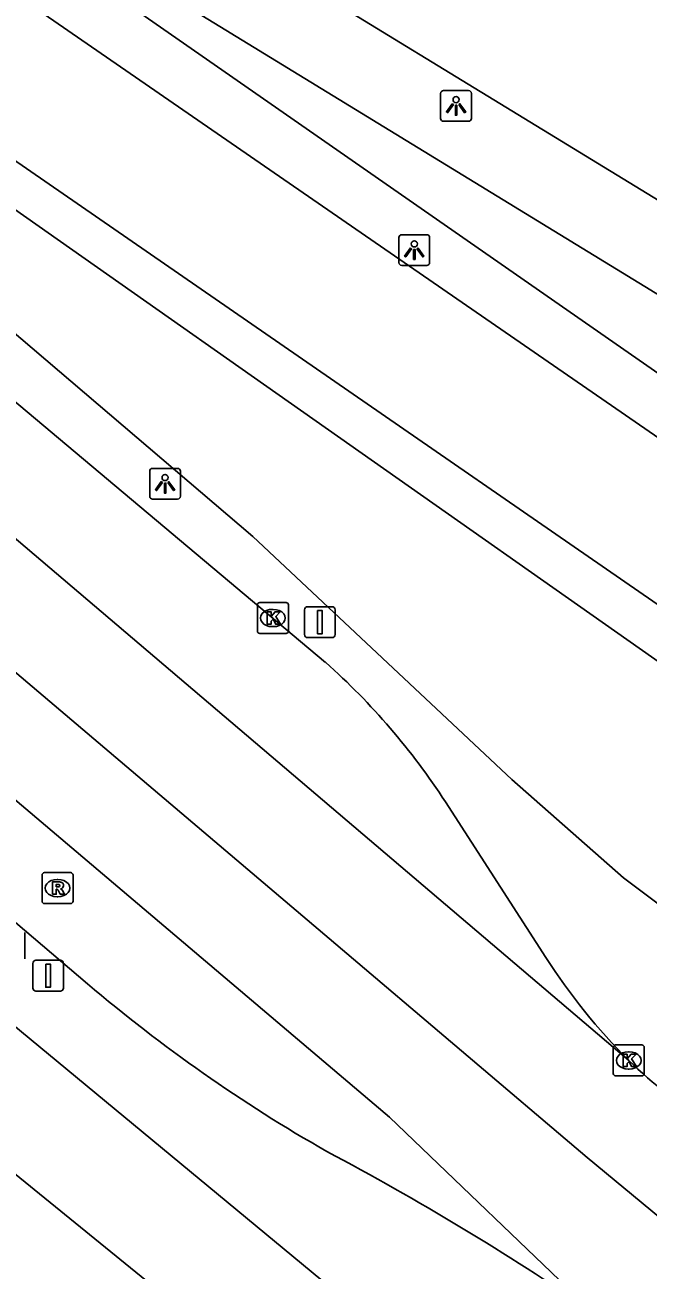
# Model space of a CAD drawing. Extents: x 156414 to 157775, y 382335 to 383765.
# Drawn here: x 157119.39 to 157139.55, y 382771.6 to 382811.9 of the extents above; entities that cross this region are included whole.
import ezdxf

# ---------------------------------------------------------------- set-up
doc = ezdxf.new("R2010")
doc.units = 0
for name, color, linetype in [('IMGEO_Berm_groen', 7, 'Continuous'), ('IMGEO_Fietspad_gesloten', 7, 'Continuous'), ('IMGEO_Kolk', 7, 'Continuous'), ('IMGEO_Lichtpunt', 7, 'Continuous'), ('IMGEO_OVBaan_gesloten', 7, 'Continuous'), ('IMGEO_Rijbaan_regionaal_gesloten', 7, 'Continuous'), ('IMGEO_Rioolput', 7, 'Continuous'), ('IMGEO_Verkeersbordpaal', 7, 'Continuous')]:
    doc.layers.add(name, color=color, linetype=linetype)

msp = doc.modelspace()

# ---------------------------------------------------------------- linework, layer by layer
at = {"layer": 'IMGEO_Berm_groen'}
for points in [[(157200.797, 382758.291), (157188.472, 382766.797), (157111.865, 382820.126), (157112.657, 382819.828), (157139.446, 382803.43), (157142.226, 382801.729), (157172.766, 382783.041), (157187.341, 382773.584), (157191.607, 382771.476)], [(157202.182, 382740.143), (157195.967, 382743.511), (157190.576, 382747.176), (157175.289, 382758.071), (157168.182, 382761.889), (157161.99, 382766.831), (157138.76, 382784.294), (157135.145, 382787.474), (157126.764, 382795.344), (157100.783, 382817.534), (157100.618, 382818.9), (157149.419, 382784.584), (157190.977, 382755.88), (157197.321, 382751.695)]]:
    msp.add_lwpolyline(points, dxfattribs=at)
at = {"layer": 'IMGEO_Fietspad_gesloten'}
for points in [[(157101.871, 382824.86), (157110.281, 382818.997), (157114.554, 382816.017), (157187.661, 382765.564), (157195.603, 382759.75), (157200.169, 382756.9)], [(157197.516, 382753.356), (157185.285, 382761.746), (157111.827, 382812.504), (157100.03, 382821.64)]]:
    msp.add_lwpolyline(points, dxfattribs=at)
at = {"layer": 'IMGEO_Kolk'}
for p, q in [((157126.914, 382792.276), (157126.914, 382793.128)), ((157126.989, 382793.202), (157127.841, 382793.202)), ((157127.402, 382792.982), (157127.427, 382792.982)), ((157127.915, 382793.128), (157127.915, 382792.276)), ((157127.841, 382792.202), (157126.989, 382792.202)), ((157127.425, 382792.422), (157127.4, 382792.422)), ((157138.427, 382777.956), (157138.427, 382778.808)), ((157138.502, 382778.882), (157139.354, 382778.882)), ((157139.428, 382778.808), (157139.428, 382777.956)), ((157138.915, 382778.662), (157138.94, 382778.662)), ((157138.938, 382778.102), (157138.913, 382778.102)), ((157139.354, 382777.882), (157138.502, 382777.882))]:
    msp.add_line(p, q, dxfattribs=at)
for points in [[(157126.914, 382792.276), (157126.914, 382793.128)], [(157126.989, 382793.202), (157127.841, 382793.202)], [(157127.235, 382792.902), (157127.358, 382792.902), (157127.358, 382792.751), (157127.488, 382792.902), (157127.652, 382792.902), (157127.506, 382792.751), (157127.659, 382792.502), (157127.507, 382792.502), (157127.422, 382792.666), (157127.358, 382792.599), (157127.358, 382792.502), (157127.235, 382792.502), (157127.235, 382792.902)], [(157127.915, 382793.128), (157127.915, 382792.276)], [(157127.841, 382792.202), (157126.989, 382792.202)], [(157138.427, 382777.956), (157138.427, 382778.808)], [(157138.502, 382778.882), (157139.354, 382778.882)], [(157139.428, 382778.808), (157139.428, 382777.956)], [(157138.748, 382778.582), (157138.871, 382778.582), (157138.871, 382778.431), (157139.001, 382778.582), (157139.165, 382778.582), (157139.019, 382778.431), (157139.172, 382778.182), (157139.02, 382778.182), (157138.935, 382778.346), (157138.871, 382778.279), (157138.871, 382778.182), (157138.748, 382778.182), (157138.748, 382778.582)], [(157139.354, 382777.882), (157138.502, 382777.882)]]:
    msp.add_lwpolyline(points, dxfattribs=at)
for centre, start, end in [((157126.991, 382793.126), 91.552, 178.448), ((157126.991, 382793.126), 91.552, 178.448), ((157127.839, 382793.126), 1.552, 88.448), ((157127.839, 382793.126), 1.552, 88.448), ((157126.991, 382792.278), 181.552, 268.448), ((157126.991, 382792.278), 181.552, 268.448), ((157127.839, 382792.278), 271.552, 358.448), ((157127.839, 382792.278), 271.552, 358.448), ((157138.504, 382778.806), 91.552, 178.448), ((157138.504, 382778.806), 91.552, 178.448), ((157139.352, 382778.806), 1.552, 88.448), ((157139.352, 382778.806), 1.552, 88.448), ((157138.504, 382777.958), 181.552, 268.448), ((157138.504, 382777.958), 181.552, 268.448), ((157139.352, 382777.958), 271.552, 358.448), ((157139.352, 382777.958), 271.552, 358.448)]:
    msp.add_arc(centre, 0.0765, start, end, dxfattribs=at)
for centre, major_axis, ratio, start_param, end_param in [((157127.401, 382792.702), (-0.387, 0.002), 0.722429, 4.712389, 7.853982), ((157127.426, 382792.702), (-0.39, 0.002), 0.717154, 1.570796, 4.712389), ((157138.914, 382778.382), (-0.387, 0.002), 0.722429, 4.712389, 7.853982), ((157138.939, 382778.382), (-0.39, 0.002), 0.717154, 1.570796, 4.712389)]:
    msp.add_ellipse(centre, major_axis=major_axis, ratio=ratio, start_param=start_param, end_param=end_param, dxfattribs=at)
at = {"layer": 'IMGEO_Lichtpunt'}
for p, q in [((157132.842, 382809.681), (157132.842, 382808.874)), ((157132.842, 382809.681), (157132.842, 382808.874)), ((157133.744, 382809.776), (157132.936, 382809.776)), ((157133.744, 382809.776), (157132.936, 382809.776)), ((157133.838, 382808.874), (157133.838, 382809.681)), ((157133.838, 382808.874), (157133.838, 382809.681)), ((157132.936, 382808.78), (157133.744, 382808.78)), ((157132.936, 382808.78), (157133.744, 382808.78)), ((157131.489, 382805.014), (157131.489, 382804.207)), ((157131.489, 382805.014), (157131.489, 382804.207)), ((157132.391, 382805.109), (157131.583, 382805.109)), ((157132.391, 382805.109), (157131.583, 382805.109)), ((157132.485, 382804.207), (157132.485, 382805.014)), ((157132.485, 382804.207), (157132.485, 382805.014)), ((157131.583, 382804.113), (157132.391, 382804.113)), ((157131.583, 382804.113), (157132.391, 382804.113)), ((157123.43, 382797.451), (157123.43, 382796.644)), ((157123.43, 382797.451), (157123.43, 382796.644)), ((157124.332, 382797.546), (157123.524, 382797.546)), ((157124.332, 382797.546), (157123.524, 382797.546)), ((157124.426, 382796.644), (157124.426, 382797.451)), ((157124.426, 382796.644), (157124.426, 382797.451)), ((157123.524, 382796.55), (157124.332, 382796.55)), ((157123.524, 382796.55), (157124.332, 382796.55))]:
    msp.add_line(p, q, dxfattribs=at)
for points in [[(157133.216, 382809.345), (157133.255, 382809.317), (157133.067, 382809.055), (157133.029, 382809.082), (157133.216, 382809.345)], [(157133.318, 382809.297), (157133.365, 382809.297), (157133.365, 382808.975), (157133.318, 382808.975), (157133.318, 382809.297)], [(157133.428, 382809.317), (157133.466, 382809.344), (157133.653, 382809.082), (157133.614, 382809.054), (157133.428, 382809.317)], [(157131.863, 382804.678), (157131.902, 382804.65), (157131.714, 382804.388), (157131.676, 382804.415), (157131.863, 382804.678)], [(157131.965, 382804.63), (157132.012, 382804.63), (157132.012, 382804.308), (157131.965, 382804.308), (157131.965, 382804.63)], [(157132.075, 382804.65), (157132.113, 382804.677), (157132.3, 382804.415), (157132.261, 382804.387), (157132.075, 382804.65)], [(157123.804, 382797.115), (157123.843, 382797.087), (157123.655, 382796.825), (157123.617, 382796.852), (157123.804, 382797.115)], [(157123.906, 382797.067), (157123.953, 382797.067), (157123.953, 382796.745), (157123.906, 382796.745), (157123.906, 382797.067)], [(157124.016, 382797.087), (157124.054, 382797.114), (157124.241, 382796.852), (157124.202, 382796.824), (157124.016, 382797.087)]]:
    msp.add_lwpolyline(points, dxfattribs=at)
for centre in [(157133.341, 382809.479), (157131.988, 382804.812), (157123.929, 382797.249)]:
    msp.add_circle(centre, 0.0994, dxfattribs=at)
for centre, start, end in [((157132.936, 382809.681), 90, 180), ((157132.936, 382809.681), 90, 180), ((157133.744, 382809.681), 0, 90), ((157133.744, 382809.681), 0, 90), ((157132.936, 382808.874), 180, 270), ((157132.936, 382808.874), 180, 270), ((157133.744, 382808.874), 270, 0), ((157133.744, 382808.874), 270, 360), ((157131.583, 382805.014), 90, 180), ((157131.583, 382805.014), 90, 180), ((157132.391, 382805.014), 0, 90), ((157132.391, 382805.014), 0, 90), ((157131.583, 382804.207), 180, 270), ((157131.583, 382804.207), 180, 270), ((157132.391, 382804.207), 270, 0), ((157132.391, 382804.207), 270, 360), ((157123.524, 382797.451), 90, 180), ((157123.524, 382797.451), 90, 180), ((157124.332, 382797.451), 0, 90), ((157124.332, 382797.451), 0, 90), ((157123.524, 382796.644), 180, 270), ((157123.524, 382796.644), 180, 270), ((157124.332, 382796.644), 270, 0), ((157124.332, 382796.644), 270, 360)]:
    msp.add_arc(centre, 0.0946, start, end, dxfattribs=at)
at = {"layer": 'IMGEO_OVBaan_gesloten'}
msp.add_lwpolyline([(157186.763, 382777.566), (157106.241, 382826.79)], dxfattribs=at)
at = {"layer": 'IMGEO_Rijbaan_regionaal_gesloten'}
for points in [[(157099.452, 382816.506), (157109.269, 382807.94), (157129.122, 382791.267)], [(157138.928, 382778.382), (157097.192, 382813.916)], [(157094.991, 382811.393), (157129.448, 382782.15), (157137.585, 382775.243), (157154.498, 382761.232), (157173.094, 382746.63), (157195.441, 382730.073)], [(157137.736, 382770.267), (157131.184, 382776.547), (157092.911, 382809.009)], [(157090.983, 382806.8), (157121.42, 382780.863)], [(157176.731, 382734.392), (157163.746, 382743.953), (157147.856, 382756.109), (157132.341, 382768.5), (157117.708, 382780.608), (157115.535, 382782.405), (157088.939, 382804.395)], [(157174.847, 382731.771), (157162.999, 382740.45), (157132.735, 382763.592), (157109.286, 382782.662), (157086.519, 382801.732)], [(157132.995, 382786.752), (157136.247, 382781.712)]]:
    msp.add_lwpolyline(points, dxfattribs=at)
for centre, radius, start, end in [((157114.225, 382774.569), 22.377, 32.9851, 48.2614), ((157152.745, 382792.25), 19.576, 212.569, 225.1064), ((157154.034, 382819.149), 50.294, 229.5738, 240.3598), ((157148.912, 382788.58), 14.272, 225.606, 238.7943), ((157085.975, 382694.096), 92.093, 55.80232, 62.03463)]:
    msp.add_arc(centre, radius, start, end, dxfattribs=at)
at = {"layer": 'IMGEO_Rioolput'}
for p, q in [((157120.023, 382784.46), (157120.875, 382784.46)), ((157119.948, 382783.534), (157119.948, 382784.386)), ((157120.436, 382784.24), (157120.461, 382784.24)), ((157120.949, 382784.386), (157120.949, 382783.534)), ((157120.459, 382783.68), (157120.434, 382783.68)), ((157120.875, 382783.46), (157120.023, 382783.46)), ((157119.393, 382782.524), (157119.393, 382781.672))]:
    msp.add_line(p, q, dxfattribs=at)
for points in [[(157120.023, 382784.46), (157120.875, 382784.46)], [(157119.948, 382783.534), (157119.948, 382784.386)], [(157120.537, 382784.158), (157120.285, 382784.16), (157120.285, 382783.76)], [(157120.463, 382784.079), (157120.409, 382784.079), (157120.409, 382783.998)], [(157120.949, 382784.386), (157120.949, 382783.534)], [(157120.285, 382783.76), (157120.409, 382783.76), (157120.409, 382783.922), (157120.42, 382783.922)], [(157120.409, 382783.998), (157120.461, 382783.998)], [(157120.467, 382783.893), (157120.538, 382783.76), (157120.678, 382783.76), (157120.613, 382783.886)], [(157120.875, 382783.46), (157120.023, 382783.46)], [(157119.393, 382782.524), (157119.393, 382781.672)]]:
    msp.add_lwpolyline(points, dxfattribs=at)
for centre, radius, start, end in [((157120.025, 382784.384), 0.0765, 91.552, 178.448), ((157120.025, 382784.384), 0.0765, 91.552, 178.448), ((157120.873, 382784.384), 0.0765, 1.552, 88.448), ((157120.873, 382784.384), 0.0765, 1.552, 88.448), ((157120.469, 382783.983), 0.0964, 77.0061, 93.1865), ((157120.483, 382784.04), 0.0378, 276.6634, 79.6772), ((157120.536, 382784.048), 0.109, 350.3612, 89.416), ((157120.534, 382784.048), 0.112, 277.5842, 350.9817), ((157120.419, 382783.869), 0.0533, 26.0293, 88.6989), ((157120.445, 382784.187), 0.19, 274.7715, 282.9687), ((157120.518, 382783.833), 0.108, 29.5134, 73.7905), ((157120.025, 382783.536), 0.0765, 181.552, 268.448), ((157120.025, 382783.536), 0.0765, 181.552, 268.448), ((157120.873, 382783.536), 0.0765, 271.552, 358.448), ((157120.873, 382783.536), 0.0765, 271.552, 358.448)]:
    msp.add_arc(centre, radius, start, end, dxfattribs=at)
for centre, major_axis, ratio, start_param, end_param in [((157120.435, 382783.96), (-0.387, 0.002), 0.722429, 4.712389, 7.853982), ((157120.46, 382783.96), (-0.39, 0.002), 0.717154, 1.570796, 4.712389)]:
    msp.add_ellipse(centre, major_axis=major_axis, ratio=ratio, start_param=start_param, end_param=end_param, dxfattribs=at)
at = {"layer": 'IMGEO_Verkeersbordpaal'}
for p, q in [((157128.441, 382792.168), (157128.441, 382792.968)), ((157128.441, 382792.968), (157128.441, 382792.168)), ((157128.541, 382793.068), (157129.331, 382793.068)), ((157129.331, 382793.068), (157128.541, 382793.068)), ((157129.431, 382792.968), (157129.431, 382792.168)), ((157129.431, 382792.168), (157129.431, 382792.968)), ((157129.331, 382792.068), (157128.541, 382792.068)), ((157128.541, 382792.068), (157129.331, 382792.068)), ((157119.75, 382781.625), (157120.54, 382781.625)), ((157120.54, 382781.625), (157119.75, 382781.625)), ((157119.65, 382780.725), (157119.65, 382781.525)), ((157119.65, 382781.525), (157119.65, 382780.725)), ((157120.64, 382781.525), (157120.64, 382780.725)), ((157120.64, 382780.725), (157120.64, 382781.525)), ((157120.54, 382780.625), (157119.75, 382780.625)), ((157119.75, 382780.625), (157120.54, 382780.625))]:
    msp.add_line(p, q, dxfattribs=at)
for points in [[(157128.861, 382792.943), (157129.011, 382792.943), (157129.011, 382792.193), (157128.861, 382792.193), (157128.861, 382792.943)], [(157120.07, 382781.5), (157120.22, 382781.5), (157120.22, 382780.75), (157120.07, 382780.75), (157120.07, 382781.5)]]:
    msp.add_lwpolyline(points, dxfattribs=at)
for centre, start, end in [((157128.541, 382792.968), 90, 180), ((157128.541, 382792.968), 90, 180), ((157129.331, 382792.968), 0, 90), ((157129.331, 382792.968), 360, 90), ((157128.541, 382792.168), 180, 270), ((157128.541, 382792.168), 180, 270), ((157129.331, 382792.168), 270, 0), ((157129.331, 382792.168), 270, 0), ((157119.75, 382781.525), 90, 180), ((157119.75, 382781.525), 90, 180), ((157120.54, 382781.525), 0, 90), ((157120.54, 382781.525), 360, 90), ((157119.75, 382780.725), 180, 270), ((157119.75, 382780.725), 180, 270), ((157120.54, 382780.725), 270, 0), ((157120.54, 382780.725), 270, 0)]:
    msp.add_arc(centre, 0.1, start, end, dxfattribs=at)

doc.saveas('drawing.dxf')
